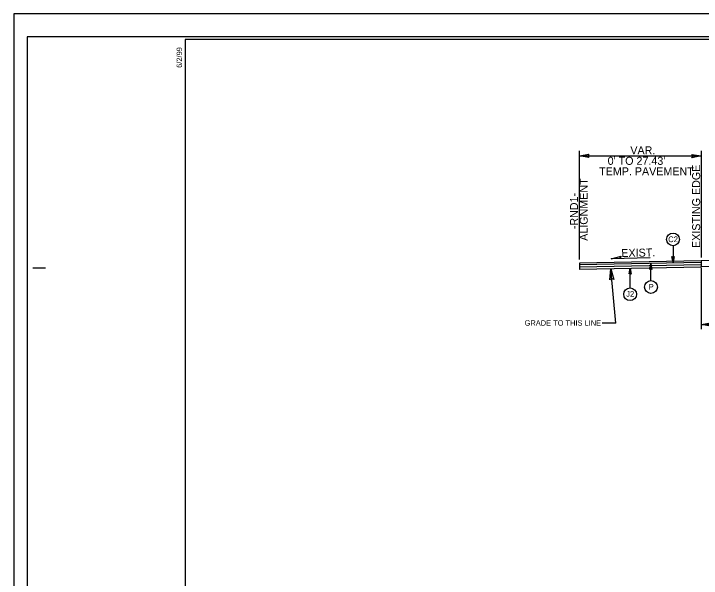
# Model space of a CAD drawing. Extents: x 958711 to 962106, y 831169 to 840840.
# Drawn here: x 958711 to 959380, y 832944 to 833494 of the extents above; entities that cross this region are included whole.
import ezdxf

# ---------------------------------------------------------------- set-up
doc = ezdxf.new("R2010")
doc.units = 0
for name, color, linetype in [('Old_Level_1', 7, 'Continuous'), ('Old_Level_11', 7, 'Continuous'), ('Old_Level_3', 7, 'Continuous'), ('Prop Dimension Text', 7, 'Continuous'), ('Sheet Plot Border Inside CELL', 7, 'Continuous'), ('Sheet Plot Border Outside CELL', 7, 'Continuous'), ('Sheet Typical CELL', 7, 'Continuous'), ('Typical ID Circle CELL', 7, 'Continuous'), ('Typical Terminator CELL', 7, 'Continuous'), ('Typical Text ID Circle CELL', 7, 'Continuous')]:
    doc.layers.add(name, color=color, linetype=linetype)

msp = doc.modelspace()

# ---------------------------------------------------------------- linework, layer by layer
at = {"layer": 'Old_Level_1'}
for p, q in [((959261.57, 833254.27), (959261.57, 833360.22)), ((959380.26, 833360.22), (959380.26, 833256.2)), ((959261.57, 833355.18), (959380.26, 833355.18)), ((959380.26, 833253.1), (959261.57, 833250.7)), ((959380.26, 833251.37), (959261.57, 833248.97)), ((959330.59, 833255.88), (959292.63, 833255.11)), ((959510.85, 833256.66), (959380.26, 833253.1)), ((959380.26, 833253.1), (959380.26, 833247.5)), ((959261.57, 833250.7), (959261.57, 833244.46)), ((959380.26, 833249.12), (959261.57, 833246.72)), ((959380.26, 833246.86), (959261.57, 833244.46)), ((959297.17, 833192.15), (959292.16, 833245.08)), ((959380.26, 833246.86), (959380.26, 833247.5)), ((959380.26, 833246.06), (959380.26, 833186.56)), ((959297.17, 833192.15), (959283.94, 833192.15)), ((959380.26, 833190.85), (959639.21, 833190.85))]:
    msp.add_line(p, q, dxfattribs=at)
msp.add_lwpolyline([(959380.26, 833247.5), (959511.01, 833250.47)], dxfattribs=at)
at = {"layer": 'Old_Level_11'}
for p, q in [((959292.63, 833255.11), (959302.38, 833257.54)), ((959300.65, 833255.27), (959292.63, 833255.11)), ((959302.38, 833257.54), (959300.65, 833255.27))]:
    msp.add_line(p, q, dxfattribs=at)
msp.add_lwpolyline([(959291.33, 833234.38), (959292.16, 833245.08), (959295.03, 833234.68), (959293.03, 833235.84)], close=True, dxfattribs=at)
at = {"layer": 'Sheet Plot Border Inside CELL'}
msp.add_lwpolyline([(960390.3, 833471.32), (958723.8, 833471.32), (958723.8, 832416.22), (960390.3, 832416.22)], close=True, dxfattribs=at)
at = {"layer": 'Sheet Plot Border Outside CELL'}
msp.add_lwpolyline([(960394.8, 833493.77), (958710.8, 833493.77), (958710.8, 832393.77), (960394.8, 832393.77)], close=True, dxfattribs=at)
at = {"layer": 'Sheet Typical CELL'}
msp.add_line((958729.3, 833246.27), (958741.8, 833246.27), dxfattribs=at)
msp.add_lwpolyline([(960377.8, 833468.77), (958877.8, 833468.77), (958877.8, 832418.77), (960377.8, 832418.77)], close=True, dxfattribs=at)
at = {"layer": 'Typical ID Circle CELL'}
for p, q in [((959352.79, 833267.65), (959352.79, 833251.56)), ((959311.02, 833226.7), (959311.02, 833245.97)), ((959331.27, 833233.73), (959331.27, 833250.38))]:
    msp.add_line(p, q, dxfattribs=at)
for centre in [(959352.79, 833273.87), (959331.27, 833227.5), (959311.02, 833220.48)]:
    msp.add_circle(centre, 6.23, dxfattribs=at)
at = {"layer": 'Typical Terminator CELL'}
for points in [[(959270.8, 833353.59), (959261.57, 833355.18), (959270.85, 833356.82), (959269.67, 833355.18)], [(959371.04, 833356.77), (959380.26, 833355.18), (959370.99, 833353.54), (959372.17, 833355.18)], [(959353.78, 833257.33), (959352.79, 833251.56), (959351.77, 833257.36), (959352.79, 833256.62)], [(959310.03, 833240.2), (959311.02, 833245.97), (959312.05, 833240.17), (959311.02, 833240.91)], [(959330.28, 833244.62), (959331.27, 833250.38), (959332.3, 833244.59), (959331.27, 833245.32)], [(959389.48, 833189.26), (959380.26, 833190.85), (959389.54, 833192.49), (959388.36, 833190.85)]]:
    msp.add_lwpolyline(points, close=True, dxfattribs=at)

# ---------------------------------------------------------------- texts
at = {"layer": 'Old_Level_1'}
msp.add_text('GRADE TO THIS LINE', height=5.2473, dxfattribs=at).set_placement((959208.26, 833189.86))
at = {"layer": 'Old_Level_3'}
for s, height, p in [('EXISTING EDGE ', 7.8009, (959379.19, 833265.54)), ('ALIGNMENT', 7.801, (959269.7, 833272.53)), ('-RND1-', 7.801, (959260.27, 833283.8))]:
    msp.add_text(s, height=height, rotation=90, dxfattribs=at).set_placement(p)
at = {"layer": 'Prop Dimension Text'}
for s, height, rotation, p in [('VAR.', 7.801, 0, (959311.21, 833356.78)), ("0' TO 27.43'", 7.8009, 0, (959289.12, 833346.56)), ('TEMP. PAVEMENT', 7.8009, 0, (959280.82, 833336.33)), ('EXIST.', 7.801, 1.18394, (959302.5, 833256.69))]:
    msp.add_text(s, height=height, rotation=rotation, dxfattribs=at).set_placement(p)
at = {"layer": 'Sheet Typical CELL'}
msp.add_text('6/2/99', height=5.25, rotation=90, dxfattribs=at).set_placement((958874.65, 833441.02))
at = {"layer": 'Typical Text ID Circle CELL'}
for s, height, p in [('C2', 5.572, (959348.08, 833271.24)), ('P', 5.57, (959329.02, 833224.95)), ('J2', 5.572, (959307.14, 833218.02))]:
    msp.add_text(s, height=height, dxfattribs=at).set_placement(p)

doc.saveas('drawing.dxf')
